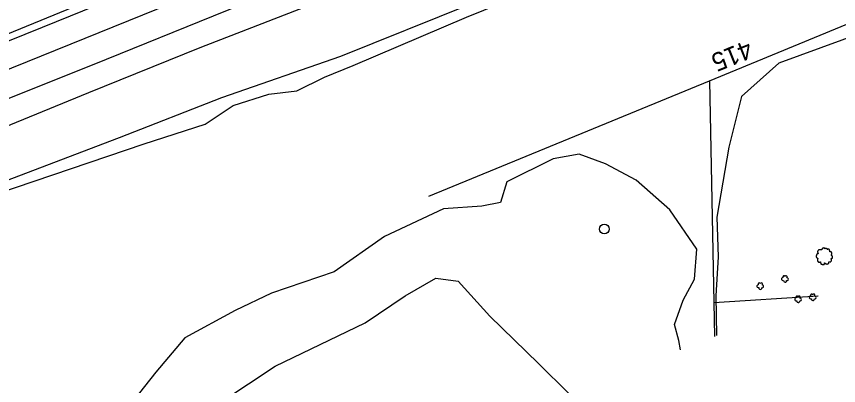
# Model space of a CAD drawing. Extents: x 1901471 to 1963503, y 756461 to 799997.
# Drawn here: x 1937888.1 to 1938243.6, y 776261.8 to 776421.4 of the extents above; entities that cross this region are included whole.
import ezdxf

# ---------------------------------------------------------------- set-up
doc = ezdxf.new("R2010")
doc.units = 0
for name, color, linetype in [('RD_EX_Fence_Other', 7, 'Continuous'), ('RD_EX_H2O', 7, 'Continuous'), ('RD_EX_Misc', 7, 'Continuous'), ('RD_EX_Road', 7, 'Continuous'), ('RD_EX_VEG', 7, 'Continuous'), ('RD_HC_Cl', 7, 'Continuous'), ('RD_HC_TX_Sta50', 7, 'Continuous')]:
    doc.layers.add(name, color=color, linetype=linetype)

# ---------------------------------------------------------------- blocks, each defined once
blk = doc.blocks.new('T2')
at = {"layer": 'RD_EX_VEG'}
for points in [[(0.05233333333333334, 7.213166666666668), (-0.24750000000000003, 7.238166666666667), (-0.5723333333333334, 7.138166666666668), (-0.8222500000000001, 7.038250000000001), (-1.0471666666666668, 6.963250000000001), (-1.2720833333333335, 6.863250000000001), (-1.5719166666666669, 6.688416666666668), (-1.7968333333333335, 6.488416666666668), (-1.9218333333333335, 6.2385833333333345), (-1.9718333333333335, 6.013666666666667), (-2.0217500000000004, 5.738833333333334), (-2.0217500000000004, 5.563833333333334), (-2.146666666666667, 5.538833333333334), (-2.296666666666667, 5.563833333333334), (-2.5465000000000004, 5.638833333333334), (-2.796416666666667, 5.638833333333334), (-3.0463333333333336, 5.638833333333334), (-3.3961666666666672, 5.613833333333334), (-3.7460000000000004, 5.613833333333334), (-4.020833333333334, 5.563833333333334), (-4.345750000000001, 5.513916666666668), (-4.720583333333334, 5.389000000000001), (-5.0704166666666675, 5.264000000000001), (-5.37025, 5.014083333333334), (-5.620166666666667, 4.539333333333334), (-5.745166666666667, 4.189500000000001), (-5.895083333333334, 3.9395833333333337), (-5.745166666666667, 3.489833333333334), (-5.570166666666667, 3.139916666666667), (-5.545250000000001, 2.9400000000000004), (-5.470250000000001, 2.5152500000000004), (-5.37025, 2.2903333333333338), (-5.245333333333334, 2.0903333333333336), (-5.320250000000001, 2.065416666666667), (-5.695166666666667, 2.015416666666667), (-5.995000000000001, 1.9155000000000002), (-6.419833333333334, 1.6905833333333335), (-6.644750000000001, 1.465666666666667), (-6.744750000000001, 1.1407500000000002), (-6.769666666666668, 0.7909166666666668), (-6.869583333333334, 0.5910833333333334), (-6.944583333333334, 0.3161666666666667), (-6.969583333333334, 0.2411666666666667), (-7.019583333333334, -0.08366666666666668), (-6.9195833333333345, -0.5335000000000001), (-6.894583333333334, -0.8833333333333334), (-6.769666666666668, -1.1082500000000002), (-6.619750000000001, -1.2830833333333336), (-6.444833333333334, -1.5330000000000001), (-6.045000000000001, -1.7579166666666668), (-5.7201666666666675, -1.8579166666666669), (-5.520250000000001, -1.8828333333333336), (-5.695166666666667, -2.382666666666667), (-5.745166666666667, -2.7325000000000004), (-5.870083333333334, -3.132333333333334), (-5.870083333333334, -3.2072500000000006), (-5.920000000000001, -3.682083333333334), (-5.770166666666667, -4.007000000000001), (-5.695166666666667, -4.38175), (-5.520250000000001, -4.606666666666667), (-5.245333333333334, -4.906583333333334), (-4.9205000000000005, -5.131416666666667), (-4.420666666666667, -5.256416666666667), (-4.020833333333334, -5.231416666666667), (-3.4460833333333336, -5.056500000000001), (-3.1962500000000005, -4.9815000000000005), (-3.2212500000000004, -5.156416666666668), (-3.1962500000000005, -5.531333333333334), (-3.1962500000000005, -5.956083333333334), (-3.0463333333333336, -6.280916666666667), (-2.946333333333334, -6.555833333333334), (-2.796416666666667, -6.805750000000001), (-2.4715000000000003, -7.030583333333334), (-2.07175, -7.1055833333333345), (-1.6469166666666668, -7.2555000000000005), (-1.1970833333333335, -7.330500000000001), (-0.6973333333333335, -7.355500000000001), (-0.09758333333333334, -7.205583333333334), (0.17725000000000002, -7.080583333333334), (0.27725000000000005, -6.905666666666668), (0.47716666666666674, -6.530833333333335), (0.4271666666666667, -6.3059166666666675), (0.4521666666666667, -5.706166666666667), (0.5520833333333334, -5.881166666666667), (0.7270833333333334, -6.231000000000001), (1.2268333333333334, -6.530833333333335), (1.626666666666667, -6.705750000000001), (2.101416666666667, -6.8557500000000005), (2.4013333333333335, -6.930666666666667), (2.8760833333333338, -6.8557500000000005), (3.2510000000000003, -6.780750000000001), (3.6257500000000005, -6.655750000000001), (3.9256666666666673, -6.380916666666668), (4.100583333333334, -6.106000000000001), (4.1505833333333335, -5.831166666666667), (4.2255, -5.456333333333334), (4.275500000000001, -5.281416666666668)], [(4.275500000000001, -5.281416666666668), (4.200583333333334, -5.106416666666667), (4.1505833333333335, -4.856583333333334), (4.2255, -4.881583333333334), (4.4004166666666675, -4.931583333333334), (4.675333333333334, -5.056500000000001), (4.900250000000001, -5.131416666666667), (5.225083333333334, -5.106416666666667), (5.500000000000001, -5.006500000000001), (5.949750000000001, -4.731583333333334), (6.224666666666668, -4.256833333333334), (6.499500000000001, -3.8570000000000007), (6.5745000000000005, -3.5321666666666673), (6.524500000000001, -3.3072500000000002), (6.499500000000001, -2.8075000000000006), (6.299583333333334, -2.5575833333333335), (6.249583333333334, -2.432666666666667), (6.1496666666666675, -2.0328333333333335), (6.224666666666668, -1.9828333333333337), (6.499500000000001, -1.9328333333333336), (6.874333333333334, -1.8079166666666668), (7.149250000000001, -1.6830000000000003), (7.374166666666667, -1.5080000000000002), (7.449083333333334, -1.2830833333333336), (7.424166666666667, -0.8833333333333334), (7.4740833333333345, -0.48350000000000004), (7.399166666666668, -0.3335), (7.299166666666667, -0.1836666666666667), (7.224166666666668, 0.016333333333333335), (7.074250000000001, 0.16616666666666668), (6.974333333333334, 0.3161666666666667), (6.874333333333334, 0.41608333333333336), (6.749416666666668, 0.5660833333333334), (6.5745000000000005, 0.6910000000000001), (6.424583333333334, 0.7410000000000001), (6.374583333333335, 0.8909166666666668), (6.524500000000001, 1.0908333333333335), (6.5745000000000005, 1.1907500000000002), (6.599416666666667, 1.4156666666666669), (6.824416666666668, 1.7655000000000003), (6.874333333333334, 2.1653333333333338), (6.824416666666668, 2.590166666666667), (6.774416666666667, 2.8650833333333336), (6.624416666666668, 3.139916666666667), (6.424583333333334, 3.3898333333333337), (6.299583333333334, 3.5647500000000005), (6.124666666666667, 3.689666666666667), (5.799833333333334, 3.814666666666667), (5.549916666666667, 3.864583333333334), (5.200083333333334, 3.864583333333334), (5.000166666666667, 3.9145833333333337), (5.025166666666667, 3.964583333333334), (5.025166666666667, 4.1145000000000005), (5.025166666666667, 4.389416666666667), (4.950166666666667, 4.839166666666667), (4.800250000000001, 5.339), (4.800250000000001, 5.364000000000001), (4.7002500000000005, 5.613833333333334), (4.475416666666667, 5.813750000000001), (4.3005, 5.913666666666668), (4.100583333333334, 6.038666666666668), (3.850666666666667, 6.063666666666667), (3.5508333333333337, 6.063666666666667), (3.2759166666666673, 6.013666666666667), (3.0760000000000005, 5.913666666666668), (2.9010833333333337, 5.788750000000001), (2.8260833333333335, 5.938666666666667), (2.726166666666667, 6.2385833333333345), (2.676166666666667, 6.3885000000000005), (2.52625, 6.563416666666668), (2.301416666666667, 6.7633333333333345), (1.8515000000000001, 6.888250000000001), (1.2268333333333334, 6.813333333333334), (0.9269166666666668, 6.613416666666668), (0.7770000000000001, 6.438500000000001), (0.7270833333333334, 6.563416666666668), (0.5270833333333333, 6.7633333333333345), (0.4271666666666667, 6.938250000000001), (0.25225000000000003, 7.063250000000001), (0.10233333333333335, 7.163166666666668), (0.0023333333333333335, 7.213166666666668)]]:
    blk.add_spline(points, degree=3, dxfattribs=at)
blk = doc.blocks.new('SB2')
at = {"layer": 'RD_EX_VEG'}
for centre, radius, start, end in [((-1.563757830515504, -0.1555935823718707), 1.256970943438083, 96.45178611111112, 294.73400833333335), ((-0.7210660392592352, 1.5471418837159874), 1.0835094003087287, 34.97628888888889, 204.7560222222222), ((1.0452472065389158, 1.7020636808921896), 0.9945285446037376, 308.76261111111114, 152.04674444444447), ((1.8396429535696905, -0.2793298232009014), 1.2180790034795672, 256.56668055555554, 98.10463055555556), ((0.2455500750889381, -1.5963122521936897), 1.3177675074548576, 166.88265555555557, 5.758930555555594)]:
    blk.add_arc(centre, radius, start, end, dxfattribs=at)

msp = doc.modelspace()

# ---------------------------------------------------------------- linework, layer by layer
at = {"layer": 'RD_EX_Fence_Other'}
for points in [[(1938187.7100000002, 776393.5400000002), (1938371.89, 776469.6200000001), (1938393.9300000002, 776384.55)], [(1938066.4600000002, 776343.7600000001), (1938187.7100000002, 776393.5400000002), (1938189.6100000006, 776297.8), (1938234.7800000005, 776300.6000000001)], [(1938234.6900000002, 776300.6000000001), (1938234.7800000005, 776300.6000000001)], [(1938234.6900000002, 776300.6000000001), (1938234.7800000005, 776300.6000000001)], [(1938189.6100000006, 776297.8), (1938189.9600000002, 776283.06)]]:
    msp.add_lwpolyline(points, dxfattribs=at)
at = {"layer": 'RD_EX_H2O'}
msp.add_lwpolyline([(1937706.0400000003, 776287.7800000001), (1937774.7000000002, 776310.2200000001), (1937831.89, 776331.06), (1937886.0900000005, 776351.3500000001), (1937932.5700000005, 776368.9900000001), (1937976.9500000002, 776386.3500000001), (1938028.4000000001, 776404.1400000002), (1938084.9400000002, 776426.9200000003), (1938137.8300000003, 776447.5300000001), (1938191.4200000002, 776465.9500000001), (1938238.6100000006, 776482.5300000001), (1938291.4400000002, 776501.06), (1938339.6900000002, 776516.1600000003), (1938389.6200000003, 776534.6200000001), (1938420.1800000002, 776547.7100000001)], dxfattribs=at)
at = {"layer": 'RD_EX_Misc'}
msp.add_circle((1938142.3300000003, 776329.4900000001), 2.09553, dxfattribs=at)
at = {"layer": 'RD_EX_Road'}
for points in [[(1938291.4300000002, 776578.3), (1938238.8600000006, 776556.9100000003), (1938184.9700000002, 776535.4300000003), (1938135.7000000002, 776515.3500000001), (1938084.0700000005, 776494.3800000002), (1938036.39, 776475.1800000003), (1938015.1000000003, 776466.7000000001), (1937966.89, 776447.4700000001), (1937924.2200000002, 776430.2100000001), (1937881.0100000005, 776412.3900000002), (1937839.0100000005, 776395.3600000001), (1937799.6600000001, 776379.4700000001), (1937758.5700000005, 776362.9400000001), (1937722.6600000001, 776348.56), (1937680.7900000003, 776331.6900000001), (1937643.0500000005, 776316.2400000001), (1937597.7900000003, 776298.1200000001), (1937589.9600000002, 776294.9600000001)], [(1937591.5300000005, 776292.5000000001), (1937592.1100000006, 776292.7300000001), (1937626.6900000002, 776306.7500000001), (1937668.3100000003, 776323.4800000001), (1937710.2900000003, 776340.4400000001), (1937747.2500000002, 776355.3500000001), (1937795.4200000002, 776374.7900000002), (1937846.7700000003, 776395.56), (1937899.2600000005, 776416.7000000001), (1937958.4100000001, 776440.7800000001), (1938016.4700000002, 776464.2500000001), (1938041.4400000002, 776474.2400000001), (1938081.7400000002, 776490.4500000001), (1938122.4000000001, 776506.9200000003), (1938160.9100000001, 776522.4400000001), (1938209.4800000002, 776542.0000000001), (1938254.1100000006, 776560.1700000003)], [(1938256.7600000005, 776536.1300000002), (1938218.7100000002, 776520.6600000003), (1938181.2400000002, 776505.55), (1938138.2900000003, 776488.2100000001), (1938099.1200000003, 776472.3800000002), (1938062.7900000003, 776457.8800000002), (1938022.0500000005, 776441.4200000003), (1937973.14, 776421.5400000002), (1937926.9300000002, 776402.82), (1937881.2100000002, 776384.4100000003), (1937828.8700000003, 776363.1700000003), (1937781.5800000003, 776344.1100000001), (1937734.9900000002, 776325.2000000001), (1937690.1000000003, 776307.1200000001), (1937647.89, 776290.1000000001), (1937604.3100000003, 776272.5300000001)], [(1938261.2400000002, 776526.6200000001), (1938214.4900000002, 776507.8700000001), (1938167.4600000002, 776488.9300000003), (1938125.3000000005, 776471.6300000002), (1938085.3200000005, 776455.2300000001), (1938026.1800000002, 776430.6900000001), (1937967.3500000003, 776407.7600000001), (1937919.2200000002, 776388.4000000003), (1937865.2900000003, 776366.3600000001), (1937828.4000000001, 776352.0400000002), (1937783.0400000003, 776333.6900000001), (1937734.4000000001, 776314.3700000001), (1937691.7300000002, 776297.2200000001), (1937642.8000000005, 776278.4600000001), (1937609.2300000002, 776264.8500000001)]]:
    msp.add_lwpolyline(points, dxfattribs=at)
at = {"layer": 'RD_EX_VEG'}
for points in [[(1937661.0900000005, 776253.0300000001), (1937673.5300000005, 776264.4400000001), (1937698.4700000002, 776278.1600000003), (1937732.2400000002, 776288.7800000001), (1937802.2100000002, 776315.8400000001), (1937879.8100000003, 776344.82), (1937943.2900000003, 776366.3), (1937969.7200000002, 776374.81), (1937981.7900000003, 776382.8800000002), (1937997.2100000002, 776387.8400000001), (1938009.3100000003, 776389.2200000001), (1938021.3200000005, 776395.1400000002), (1938033.6700000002, 776400.1400000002), (1938082.7000000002, 776421.0300000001), (1938126.1700000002, 776438.7400000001), (1938172.6300000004, 776457.33), (1938214.9200000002, 776470.4400000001), (1938241.0100000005, 776476.7500000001), (1938289.9900000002, 776493.0000000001)], [(1938263.1900000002, 776417.7400000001), (1938217.6900000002, 776401.1200000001), (1938201.6600000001, 776386.7600000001), (1938196.1300000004, 776364.83), (1938190.89, 776334.6000000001), (1938191.5300000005, 776317.5200000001), (1938190.5200000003, 776300.58), (1938190.8500000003, 776283.4100000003)], [(1938175.2200000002, 776277.2900000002), (1938174.5400000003, 776281.31), (1938172.5900000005, 776288.1600000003), (1938176.4500000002, 776298.7700000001), (1938181.2500000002, 776307.8400000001), (1938182.2600000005, 776320.81), (1938170.6900000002, 776337.8), (1938156.0600000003, 776350.5400000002), (1938142.7300000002, 776357.6100000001), (1938131.3600000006, 776361.81), (1938120.2000000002, 776359.8900000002), (1938100.1700000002, 776349.9600000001), (1938097.4300000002, 776340.9200000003), (1938089.2900000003, 776339.4100000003), (1938072.7600000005, 776338.2000000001), (1938047.2800000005, 776326.2600000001), (1938025.5100000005, 776311.0400000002), (1937998.3700000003, 776301.8), (1937982.5900000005, 776294.2500000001), (1937960.8700000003, 776282.4100000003), (1937948.3800000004, 776267.6200000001), (1937936.3100000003, 776252.55)], [(1937989.89, 776202.6300000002), (1937987.2100000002, 776204.1500000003), (1937967.1100000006, 776219.7400000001), (1937963.4300000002, 776231.8600000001), (1937976.9400000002, 776254.9600000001), (1937999.9200000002, 776270.1900000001), (1938038.8800000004, 776288.9300000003), (1938056.1200000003, 776300.55), (1938069.3700000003, 776308.32), (1938079.0500000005, 776306.9300000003), (1938092.7100000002, 776291.8600000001), (1938113.8300000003, 776271.3400000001), (1938126.9300000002, 776258.3900000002)]]:
    msp.add_lwpolyline(points, dxfattribs=at)
at = {"layer": 'RD_HC_Cl'}
msp.add_line((1938563.1694909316, 776672.8936753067), (1929646.8648501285, 773068.074184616), dxfattribs=at)

# ---------------------------------------------------------------- block references
at = {"layer": 'RD_EX_VEG'}
for name, p, xscale, yscale in [('T2', (1938237.3500000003, 776317.7600000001), 0.4921259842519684, 0.4921259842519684), ('SB2', (1938220.3500000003, 776307.9500000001), 0.5019685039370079, 0.5019685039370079), ('SB2', (1938209.6600000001, 776304.8700000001), 0.5019685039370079, 0.5019685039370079), ('SB2', (1938226.0100000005, 776299.1700000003), 0.5019685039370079, 0.5019685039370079), ('SB2', (1938232.3400000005, 776300.0300000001), 0.5019685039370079, 0.5019685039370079)]:
    msp.add_blockref(name, p, dxfattribs=dict(at, xscale=xscale, yscale=yscale))

# ---------------------------------------------------------------- texts
at = {"layer": 'RD_HC_TX_Sta50'}
msp.add_text('415', height=8.000000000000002, rotation=202.01324898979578, dxfattribs=at).set_placement((1938204.3477607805, 776411.3311203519))

doc.saveas('drawing.dxf')
